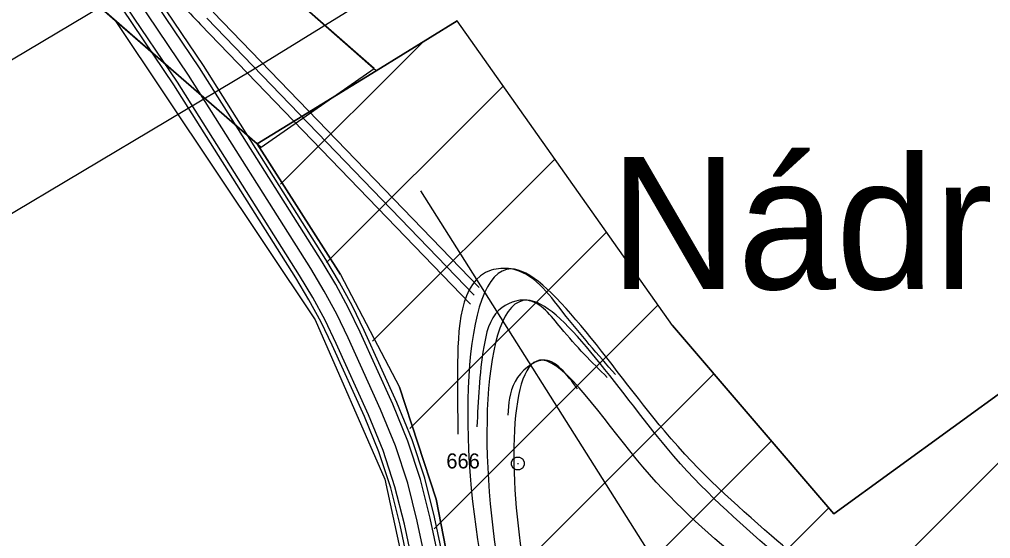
# Model space of a CAD drawing. Extents: x -510185 to -506993, y -1126306 to -1123642.
# Drawn here: x -508848.9 to -508738.7, y -1124481.4 to -1124422.5 of the extents above; entities that cross this region are included whole.
import ezdxf

# ---------------------------------------------------------------- set-up
doc = ezdxf.new("R2010")
doc.units = 0
for name, color, linetype in [('interakční prvky navržené', 7, 'Continuous'), ('nadrze', 7, 'Continuous'), ('navrh', 7, 'Continuous'), ('parcelni hranice', 7, 'Continuous'), ('u_cesta45', 7, 'Continuous'), ('u_osa45', 7, 'Continuous'), ('u_popis', 7, 'Continuous'), ('u_stávající', 7, 'Continuous'), ('u_vysadba', 7, 'Continuous'), ('u_vysadba_oseti', 7, 'Continuous'), ('u_ČEZ nadzemní VVN 110', 7, 'Continuous'), ('ČEZ', 7, 'Continuous'), ('ˇ8', 7, 'Continuous')]:
    doc.layers.add(name, color=color, linetype=linetype)

msp = doc.modelspace()

# ---------------------------------------------------------------- linework, layer by layer
at = {"layer": 'interakční prvky navržené'}
for p, q in [((-508882.77, -1124383.18), (-508838.03, -1124422.61)), ((-508808.39, -1124428.31), (-508832.7, -1124406.95)), ((-508838.03, -1124422.61), (-508821.91, -1124436.63)), ((-508821.91, -1124436.63), (-508808.39, -1124428.31))]:
    msp.add_line(p, q, dxfattribs=at)
at = {"layer": 'nadrze'}
for points in [[(-508758.08, -1124522.97), (-508751.17, -1124518.55), (-508747.56, -1124502.49), (-508763.54, -1124481.12), (-508775.69, -1124469.22), (-508793.1, -1124450.83), (-508796.15, -1124485.61), (-508787.08, -1124507.49)], [(-508753.3, -1124518.75), (-508748.5, -1124513.85), (-508747.94, -1124511.41), (-508747.88, -1124503.62), (-508763.28, -1124483.02), (-508775.39, -1124471.17), (-508791.28, -1124454.38), (-508794.12, -1124486.7), (-508785.14, -1124508.35)], [(-508755.08, -1124514.71), (-508752.45, -1124509.21), (-508752.4, -1124503.52), (-508766.93, -1124484.09), (-508778.9, -1124472.38), (-508789.49, -1124461.19), (-508791.57, -1124484.91), (-508782.93, -1124505.77)]]:
    msp.add_spline(points, degree=3, dxfattribs=at)
at = {"layer": 'navrh'}
msp.add_line((-508757.52, -1124514.47), (-508803.35, -1124441.94), dxfattribs=at)
at = {"layer": 'parcelni hranice'}
for p, q in [((-508882.77, -1124383.18), (-508838.03, -1124422.61)), ((-508808.39, -1124428.31), (-508832.7, -1124406.95)), ((-508838.03, -1124422.61), (-508815.31, -1124456.62)), ((-508821.91, -1124436.63), (-508838.03, -1124422.61)), ((-508808.39, -1124428.31), (-508799.21, -1124422.65)), ((-508774.78, -1124457.23), (-508799.21, -1124422.65)), ((-508808.39, -1124428.31), (-508821.91, -1124436.63)), ((-508697.48, -1124435.73), (-508756.46, -1124478.62)), ((-508812.47, -1124451.46), (-508821.91, -1124436.63)), ((-508812.47, -1124451.46), (-508805.74, -1124464.27)), ((-508815.31, -1124456.62), (-508807.41, -1124474.69)), ((-508774.78, -1124457.23), (-508756.46, -1124478.62)), ((-508801.59, -1124476.99), (-508805.74, -1124464.27)), ((-508807.41, -1124474.69), (-508801.71, -1124501.09)), ((-508795.87, -1124506.15), (-508801.59, -1124476.99))]:
    msp.add_line(p, q, dxfattribs=at)
at = {"layer": 'u_cesta45'}
for p, q in [((-508826.9, -1124421.67), (-508796.73, -1124452.94)), ((-508828.34, -1124423.05), (-508797.71, -1124454.81)), ((-508827.62, -1124422.36), (-508797.29, -1124453.81))]:
    msp.add_line(p, q, dxfattribs=at)
for points in [[(-508799.49, -1124597.77), (-508798.69, -1124585.22), (-508795.23, -1124534.94), (-508795.05, -1124531.16), (-508795.05, -1124527.35), (-508795.22, -1124523.55), (-508795.56, -1124519.78), (-508797.05, -1124506.58), (-508797.56, -1124502.63), (-508798.2, -1124498.69), (-508798.96, -1124494.78), (-508802.28, -1124479.13), (-508803.38, -1124474.73), (-508804.8, -1124470.39), (-508806.52, -1124466.2), (-508810.23, -1124458.01), (-508811.54, -1124455.28), (-508812.98, -1124452.6), (-508814.54, -1124450), (-508828.44, -1124428), (-508834.29, -1124419.3)], [(-508798.99, -1124597.79), (-508798.19, -1124585.26), (-508794.73, -1124534.97), (-508794.55, -1124531.17), (-508794.55, -1124527.34), (-508794.72, -1124523.52), (-508795.06, -1124519.73), (-508796.55, -1124506.52), (-508797.06, -1124502.56), (-508797.7, -1124498.6), (-508798.47, -1124494.68), (-508801.79, -1124479.01), (-508802.9, -1124474.59), (-508804.33, -1124470.22), (-508806.06, -1124466), (-508809.78, -1124457.8), (-508811.09, -1124455.05), (-508812.55, -1124452.35), (-508814.12, -1124449.74), (-508828.02, -1124427.72), (-508833.88, -1124419.01)], [(-508802.98, -1124597.56), (-508802.18, -1124584.99), (-508798.72, -1124534.74), (-508798.55, -1124531.07), (-508798.55, -1124527.43), (-508798.71, -1124523.78), (-508799.04, -1124520.13), (-508800.52, -1124507), (-508801.02, -1124503.14), (-508801.64, -1124499.3), (-508802.39, -1124495.48), (-508805.69, -1124479.91), (-508806.75, -1124475.7), (-508808.09, -1124471.6), (-508809.74, -1124467.58), (-508813.4, -1124459.49), (-508814.66, -1124456.87), (-508816.03, -1124454.33), (-508817.52, -1124451.84), (-508831.37, -1124429.91), (-508837.14, -1124421.34)], [(-508802.48, -1124597.59), (-508801.68, -1124585.02), (-508798.22, -1124534.77), (-508798.05, -1124531.08), (-508798.05, -1124527.42), (-508798.21, -1124523.75), (-508798.54, -1124520.08), (-508800.02, -1124506.94), (-508800.53, -1124503.07), (-508801.15, -1124499.22), (-508801.9, -1124495.38), (-508805.2, -1124479.8), (-508806.27, -1124475.56), (-508807.62, -1124471.43), (-508809.28, -1124467.38), (-508812.95, -1124459.28), (-508814.21, -1124456.64), (-508815.59, -1124454.08), (-508817.1, -1124451.57), (-508830.95, -1124429.63), (-508836.73, -1124421.05)]]:
    msp.add_lwpolyline(points, dxfattribs=at)
msp.add_arc((-508755.64, -1124352.94), 101, 220.1874, 223.9669, dxfattribs=at)
for points in [[(-508781.25, -1124462.81), (-508787.21, -1124455.73), (-508793.1, -1124450.83), (-508795.34, -1124450.97), (-508799.17, -1124462.3), (-508799.13, -1124469.58)], [(-508782.17, -1124463.15), (-508787.42, -1124457.54), (-508791.28, -1124454.38), (-508794.48, -1124455.52), (-508796.19, -1124459.68), (-508796.97, -1124468.76)], [(-508785.56, -1124464.44), (-508789.49, -1124461.19), (-508792.64, -1124463.62), (-508793.45, -1124467.43)]]:
    msp.add_spline(points, degree=3, dxfattribs=at)
at = {"layer": 'u_osa45'}
msp.add_lwpolyline([(-508800.98, -1124597.68), (-508800.19, -1124585.12), (-508796.72, -1124534.85), (-508796.55, -1124531.12), (-508796.55, -1124527.38), (-508796.71, -1124523.65), (-508797.05, -1124519.93), (-508798.54, -1124506.76), (-508799.04, -1124502.85), (-508799.67, -1124498.95), (-508800.43, -1124495.08), (-508803.74, -1124479.46), (-508804.82, -1124475.14), (-508806.21, -1124470.91), (-508807.9, -1124466.79), (-508811.59, -1124458.64), (-508812.88, -1124455.96), (-508814.29, -1124453.34), (-508815.82, -1124450.79), (-508829.7, -1124428.82), (-508835.51, -1124420.17)], dxfattribs=at)
at = {"layer": 'u_stávající'}
for p, q in [((-508774.78, -1124457.23), (-508799.21, -1124422.65)), ((-508819.25, -1124441.18), (-508803.12, -1124425.06)), ((-508808.39, -1124428.31), (-508821.91, -1124436.63)), ((-508814.03, -1124450.11), (-508793.98, -1124430.06)), ((-508756.46, -1124478.62), (-508697.74, -1124435.92)), ((-508821.91, -1124436.63), (-508812.47, -1124451.46)), ((-508808.81, -1124459.03), (-508788.12, -1124438.34)), ((-508793.86, -1124528.93), (-508709.79, -1124444.86)), ((-508804.6, -1124468.96), (-508782.27, -1124446.63)), ((-508812.47, -1124451.46), (-508805.74, -1124464.27)), ((-508801.83, -1124480.33), (-508776.41, -1124454.92)), ((-508756.46, -1124478.62), (-508774.78, -1124457.23)), ((-508799.06, -1124491.71), (-508770.07, -1124462.72)), ((-508805.74, -1124464.27), (-508801.59, -1124476.99)), ((-508796.67, -1124503.46), (-508763.55, -1124470.34)), ((-508801.59, -1124476.99), (-508795.87, -1124506.15)), ((-508795.01, -1124515.94), (-508757.03, -1124477.96))]:
    msp.add_line(p, q, dxfattribs=at)
at = {"layer": 'u_vysadba'}
msp.add_line((-508799.21, -1124422.65), (-508808.39, -1124428.31), dxfattribs=at)
at = {"layer": 'u_vysadba_oseti'}
msp.add_lwpolyline([(-508880.85, -1124364.78), (-508895.06, -1124372.87), (-508821.46, -1124436.99), (-508808.64, -1124428.07)], close=True, dxfattribs=at)
at = {"layer": 'u_ČEZ nadzemní VVN 110'}
msp.add_lwpolyline([(-510185.05, -1125104.16), (-510073.15, -1125061.88), (-509820.83, -1124966.01), (-509604.22, -1124882.41), (-509426.06, -1124776.54), (-509221.59, -1124651.43), (-509023.75, -1124530.54), (-508830.23, -1124415.41), (-508641.55, -1124298.4), (-508427.91, -1124169.31), (-508220.82, -1124042.85), (-508014.95, -1123916.4), (-507910.72, -1123852.81)], dxfattribs=at)
at = {"layer": 'ČEZ'}
msp.add_lwpolyline([(-510185.05, -1125120.19), (-510067.83, -1125075.91), (-509815.46, -1124980.02), (-509597.65, -1124895.95), (-509418.31, -1124789.39), (-509213.77, -1124664.22), (-509016, -1124543.38), (-508822.44, -1124428.23), (-508633.72, -1124311.19), (-508420.12, -1124182.13), (-508212.98, -1124055.65), (-508007.12, -1123929.19), (-507890, -1123857.74)], dxfattribs=at)
at = {"layer": 'ˇ8'}
msp.add_lwpolyline([(-508792.13, -1124472.21), (-508791.79, -1124472.4), (-508791.6, -1124472.74), (-508791.6, -1124473.12), (-508791.79, -1124473.46), (-508792.13, -1124473.65), (-508792.51, -1124473.65), (-508792.85, -1124473.46), (-508793.04, -1124473.12), (-508793.04, -1124472.74), (-508792.85, -1124472.4), (-508792.51, -1124472.21)], close=True, dxfattribs=at)
msp.add_lwpolyline([(-508792.37, -1124472.93), (-508792.27, -1124472.93)], dxfattribs=at)

# ---------------------------------------------------------------- texts
at = {"layer": 'u_popis'}
msp.add_text('Nádrž N1', height=15, dxfattribs=at).set_placement((-508781.87, -1124453.12))
at = {"layer": 'ˇ8'}
msp.add_text('666', height=1.7, dxfattribs=at).set_placement((-508800.44, -1124473.48))

doc.saveas('drawing.dxf')
